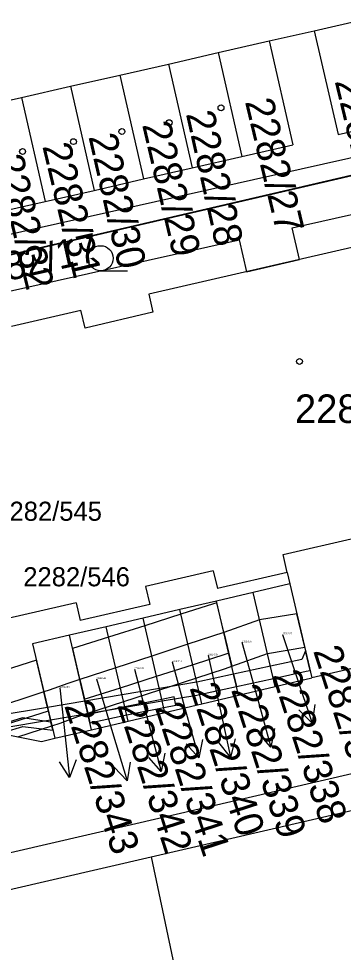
# Model space of a CAD drawing. Extents: x -785744 to -782822, y -1067550 to -1063910.
# Drawn here: x -783821.3 to -783802, y -1065981 to -1065925.3 of the extents above; entities that cross this region are included whole.
import ezdxf

# ---------------------------------------------------------------- set-up
doc = ezdxf.new("R2010")
doc.units = 0
for name, color, linetype in [('Hranice parcel', 7, 'Continuous'), ('Parcelní čísla', 7, 'Continuous'), ('Pop_ČP_popisy', 7, 'Continuous'), ('Vnitřní kresba', 7, 'Continuous'), ('Věcná břemena k části', 7, 'Continuous'), ('Značky budov', 7, 'Continuous'), ('Značky kultur', 7, 'Continuous')]:
    doc.layers.add(name, color=color, linetype=linetype)

msp = doc.modelspace()

# ---------------------------------------------------------------- linework, layer by layer
at = {"layer": 'Hranice parcel'}
for p, q in [((-783830.47, -1065941.37), (-783784.86, -1065930.76)), ((-783805.3, -1065958.32), (-783805.14, -1065959.01)), ((-783805.14, -1065959.01), (-783807.33, -1065959.52)), ((-783807.33, -1065959.52), (-783809.52, -1065960.03)), ((-783806.02, -1065965.13), (-783807.33, -1065959.52)), ((-783809.52, -1065960.03), (-783811.71, -1065960.54)), ((-783808.21, -1065965.65), (-783809.52, -1065960.03)), ((-783811.71, -1065960.54), (-783813.9, -1065961.05)), ((-783810.4, -1065966.16), (-783811.71, -1065960.54)), ((-783813.9, -1065961.05), (-783816.1, -1065961.56)), ((-783812.59, -1065966.68), (-783813.9, -1065961.05)), ((-783816.1, -1065961.56), (-783818.29, -1065962.07)), ((-783814.78, -1065967.19), (-783816.1, -1065961.56)), ((-783818.29, -1065962.07), (-783820.48, -1065962.58)), ((-783816.97, -1065967.71), (-783818.29, -1065962.07)), ((-783820.48, -1065962.58), (-783819.16, -1065968.22)), ((-783819.96, -1065968.41), (-783819.16, -1065968.22))]:
    msp.add_line(p, q, dxfattribs=at)
for points in [[(-783803.69, -1065925.99), (-783800.68, -1065925.3)], [(-783806.38, -1065926.6), (-783803.69, -1065925.99)], [(-783803.69, -1065925.99), (-783802.27, -1065932.18)], [(-783809.42, -1065927.3), (-783806.38, -1065926.6)], [(-783806.38, -1065926.6), (-783804.96, -1065932.8)], [(-783812.39, -1065927.98), (-783809.42, -1065927.3)], [(-783809.42, -1065927.3), (-783808, -1065933.5)], [(-783815.29, -1065928.64), (-783812.39, -1065927.98)], [(-783812.39, -1065927.98), (-783810.97, -1065934.18)], [(-783818.23, -1065929.31), (-783815.29, -1065928.64)], [(-783815.29, -1065928.64), (-783813.87, -1065934.84)], [(-783821.15, -1065929.98), (-783818.23, -1065929.31)], [(-783818.23, -1065929.31), (-783816.81, -1065935.52)], [(-783824.07, -1065930.64), (-783821.15, -1065929.98)], [(-783821.15, -1065929.98), (-783819.73, -1065936.18)], [(-783802.27, -1065932.18), (-783799.26, -1065931.51)], [(-783808, -1065933.5), (-783804.96, -1065932.8)], [(-783810.97, -1065934.18), (-783808, -1065933.5)], [(-783813.87, -1065934.84), (-783810.97, -1065934.18)], [(-783816.81, -1065935.52), (-783813.87, -1065934.84)], [(-783819.73, -1065936.18), (-783816.81, -1065935.52)], [(-783822.65, -1065936.85), (-783819.73, -1065936.18)], [(-783800.93, -1065938.81), (-783813.56, -1065941.72)], [(-783813.56, -1065941.72), (-783813.31, -1065942.79)], [(-783821.74, -1065943.63), (-783817.6, -1065942.67)], [(-783817.35, -1065943.74), (-783817.6, -1065942.67)], [(-783813.31, -1065942.79), (-783817.35, -1065943.74)], [(-783813.42, -1065975.3), (-783722.57, -1065954.25)], [(-783809.71, -1065958.22), (-783813.75, -1065959.16)], [(-783809.71, -1065958.22), (-783809.46, -1065959.29)], [(-783805.3, -1065958.32), (-783809.46, -1065959.29)], [(-783813.75, -1065959.16), (-783813.5, -1065960.23)], [(-783805.14, -1065959.01), (-783803.83, -1065964.62)], [(-783817.89, -1065960.13), (-783821.95, -1065961.08)], [(-783817.89, -1065960.13), (-783817.64, -1065961.2)], [(-783813.5, -1065960.23), (-783817.64, -1065961.2)], [(-783799.62, -1065963.63), (-783803.83, -1065964.62)], [(-783806.02, -1065965.13), (-783803.83, -1065964.62)], [(-783808.21, -1065965.65), (-783806.02, -1065965.13)], [(-783810.4, -1065966.16), (-783808.21, -1065965.65)], [(-783812.59, -1065966.68), (-783810.4, -1065966.16)], [(-783814.78, -1065967.19), (-783812.59, -1065966.68)], [(-783816.97, -1065967.71), (-783814.78, -1065967.19)], [(-783821.85, -1065968.04), (-783819.96, -1065968.41)], [(-783819.16, -1065968.22), (-783816.97, -1065967.71)], [(-783830.44, -1065979.24), (-783813.42, -1065975.3)], [(-783813.42, -1065975.3), (-783811.29, -1065985.39)]]:
    msp.add_lwpolyline(points, dxfattribs=at)
at = {"layer": 'Pop_ČP_popisy'}
for p, q in [((-783804.76, -1065964.47), (-783803.811, -1065967.316)), ((-783807.07, -1065965.85), (-783806.272, -1065968.742)), ((-783811.38, -1065966.5), (-783810.576, -1065969.39)), ((-783809.33, -1065966.41), (-783808.686, -1065969.34)), ((-783813.58, -1065967.3), (-783812.824, -1065970.203)), ((-783818.6, -1065967.58), (-783818.277, -1065970.563)), ((-783815.71, -1065967.88), (-783814.854, -1065970.755))]:
    msp.add_line(p, q, dxfattribs=at)
for points in [[(-783808, -1065962.49), (-783807.07, -1065965.85)], [(-783805.58, -1065962.02), (-783804.76, -1065964.47)], [(-783810.02, -1065963.27), (-783809.33, -1065966.41)], [(-783814.41, -1065964.09), (-783813.58, -1065967.3)], [(-783812.17, -1065963.66), (-783811.38, -1065966.5)], [(-783816.67, -1065964.68), (-783815.71, -1065967.88)], [(-783818.86, -1065965.2), (-783818.6, -1065967.58)], [(-783803.653, -1065966.209), (-783803.811, -1065967.316), (-783804.602, -1065966.525)], [(-783806.056, -1065967.645), (-783806.272, -1065968.742), (-783807.02, -1065967.911)], [(-783810.362, -1065968.293), (-783810.576, -1065969.39), (-783811.326, -1065968.561)], [(-783808.412, -1065968.256), (-783808.686, -1065969.34), (-783809.389, -1065968.471)], [(-783812.592, -1065969.109), (-783812.824, -1065970.203), (-783813.56, -1065969.361)], [(-783817.887, -1065969.514), (-783818.277, -1065970.563), (-783818.881, -1065969.622)], [(-783814.66, -1065969.654), (-783814.854, -1065970.755), (-783815.618, -1065969.94)]]:
    msp.add_lwpolyline(points, dxfattribs=at)
at = {"layer": 'Vnitřní kresba'}
for points in [[(-783830.92, -1065977.15), (-783723.05, -1065952.16)], [(-783805.55, -1065957.25), (-783801.23, -1065956.25)], [(-783805.3, -1065958.32), (-783805.55, -1065957.25)]]:
    msp.add_lwpolyline(points, dxfattribs=at)
at = {"layer": 'Věcná břemena k části'}
for p, q in [((-783805, -1065937.75), (-783785.3, -1065933.34)), ((-783804.58, -1065939.65), (-783805, -1065937.75)), ((-783831.08, -1065943.6), (-783808.17, -1065938.47)), ((-783808.17, -1065938.47), (-783807.74, -1065940.38)), ((-783807.74, -1065940.38), (-783804.58, -1065939.65))]:
    msp.add_line(p, q, dxfattribs=at)
for points in [[(-783845.18, -1065944.79), (-783748.46, -1065922.3)], [(-783786.08, -1065930.14), (-783807.31, -1065934.89)], [(-783784.86, -1065930.76), (-783845.18, -1065944.79)], [(-783807.31, -1065934.89), (-783831.86, -1065940.4)], [(-783809.69, -1065960.19), (-783811.65, -1065960.81)], [(-783809.49, -1065960.14), (-783809.69, -1065960.19)], [(-783808.79, -1065963.15), (-783809.49, -1065960.14)], [(-783811.65, -1065960.81), (-783813.8, -1065961.5)], [(-783804.73, -1065960.79), (-783806.95, -1065961.16)], [(-783804.26, -1065962.78), (-783804.73, -1065960.79)], [(-783806.95, -1065961.16), (-783809.08, -1065961.9)], [(-783813.8, -1065961.5), (-783815.95, -1065962.19)], [(-783809.08, -1065961.9), (-783811.23, -1065962.61)], [(-783808.61, -1065963.91), (-783809.08, -1065961.9)], [(-783809.08, -1065961.9), (-783808.61, -1065963.91)], [(-783815.95, -1065962.19), (-783818.1, -1065962.87)], [(-783818.1, -1065962.87), (-783817.4, -1065965.89)], [(-783811.23, -1065962.61), (-783813.37, -1065963.31)], [(-783806.48, -1065963.16), (-783804.26, -1065962.78)], [(-783804.21, -1065963.01), (-783804.43, -1065963.51)], [(-783803.93, -1065964.17), (-783804.21, -1065963.01)], [(-783820.25, -1065963.56), (-783824.63, -1065964.96)], [(-783819.54, -1065966.58), (-783820.25, -1065963.56)], [(-783813.37, -1065963.31), (-783815.52, -1065964.01)], [(-783810.94, -1065963.83), (-783808.89, -1065963.17)], [(-783808.89, -1065963.17), (-783808.79, -1065963.15)], [(-783808.61, -1065963.91), (-783806.48, -1065963.16)], [(-783804.43, -1065963.51), (-783806.3, -1065963.92)], [(-783815.52, -1065964.01), (-783817.67, -1065964.72)], [(-783813.09, -1065964.52), (-783810.94, -1065963.83)], [(-783810.76, -1065964.63), (-783808.99, -1065964.05)], [(-783808.99, -1065964.05), (-783808.61, -1065963.91)], [(-783806.3, -1065963.92), (-783808.5, -1065964.4)], [(-783804.18, -1065964.22), (-783803.93, -1065964.17)], [(-783817.67, -1065964.72), (-783818.39, -1065964.95)], [(-783817.67, -1065964.72), (-783817.2, -1065966.73)], [(-783817.2, -1065966.73), (-783817.67, -1065964.72)], [(-783815.24, -1065965.21), (-783813.09, -1065964.52)], [(-783812.9, -1065965.33), (-783810.76, -1065964.63)], [(-783808.5, -1065964.4), (-783810.7, -1065964.87)], [(-783808.5, -1065964.4), (-783808.33, -1065965.13)], [(-783808.33, -1065965.13), (-783808.5, -1065964.4)], [(-783808.33, -1065965.13), (-783806.13, -1065964.65)], [(-783806.13, -1065964.65), (-783804.18, -1065964.22)], [(-783818.39, -1065964.95), (-783819.5, -1065965.35)], [(-783817.4, -1065965.89), (-783815.24, -1065965.21)], [(-783812.92, -1065965.25), (-783815.15, -1065965.63)], [(-783810.83, -1065964.9), (-783812.92, -1065965.25)], [(-783810.7, -1065964.87), (-783810.83, -1065964.9)], [(-783810.53, -1065965.6), (-783808.33, -1065965.13)], [(-783819.81, -1065965.45), (-783823.13, -1065966.54)], [(-783819.5, -1065965.35), (-783819.81, -1065965.45)], [(-783819.59, -1065966.38), (-783819.81, -1065965.45)], [(-783819.81, -1065965.45), (-783819.34, -1065967.47)], [(-783815.15, -1065965.63), (-783817.37, -1065966)], [(-783815.05, -1065966.03), (-783812.9, -1065965.33)], [(-783812.05, -1065965.75), (-783812.77, -1065965.9)], [(-783812.75, -1065965.99), (-783810.69, -1065965.64)], [(-783811.95, -1065966.24), (-783812.05, -1065965.75)], [(-783810.69, -1065965.64), (-783810.53, -1065965.6)], [(-783819.59, -1065966.38), (-783822.61, -1065966.89)], [(-783817.37, -1065966), (-783819.59, -1065966.38)], [(-783819.54, -1065966.58), (-783819.59, -1065966.38)], [(-783819.59, -1065966.38), (-783819.42, -1065967.11)], [(-783819.54, -1065966.58), (-783819.59, -1065966.38)], [(-783817.2, -1065966.74), (-783817.37, -1065966)], [(-783817.37, -1065966), (-783817.2, -1065966.74)], [(-783817.2, -1065966.73), (-783815.05, -1065966.03)], [(-783817.2, -1065966.74), (-783814.97, -1065966.36)], [(-783814.98, -1065966.35), (-783817.18, -1065966.8)], [(-783812.77, -1065965.9), (-783814.98, -1065966.35)], [(-783814.97, -1065966.36), (-783812.75, -1065965.99)], [(-783814.86, -1065966.83), (-783812.66, -1065966.38)], [(-783812.66, -1065966.38), (-783811.95, -1065966.24)], [(-783822.49, -1065967.52), (-783819.54, -1065966.58)], [(-783819.42, -1065967.11), (-783819.54, -1065966.58)], [(-783819.42, -1065967.11), (-783819.54, -1065966.58)], [(-783819.42, -1065967.11), (-783817.2, -1065966.74)], [(-783818.84, -1065967.31), (-783817.79, -1065966.93)], [(-783817.79, -1065966.93), (-783817.2, -1065966.73)], [(-783817.18, -1065966.8), (-783817.07, -1065967.29)], [(-783817.07, -1065967.29), (-783814.86, -1065966.83)], [(-783821.08, -1065967), (-783822.58, -1065967.45)], [(-783822.38, -1065967.61), (-783819.42, -1065967.11)], [(-783822.11, -1065967.83), (-783821.06, -1065967.52)], [(-783821.37, -1065968.13), (-783819.34, -1065967.47)], [(-783819.39, -1065967.25), (-783821.08, -1065967)], [(-783821.06, -1065967.52), (-783819.27, -1065967.74)], [(-783819.39, -1065967.25), (-783819.42, -1065967.11)], [(-783819.27, -1065967.74), (-783819.39, -1065967.25)], [(-783819.34, -1065967.47), (-783819.39, -1065967.25)], [(-783819.34, -1065967.47), (-783818.84, -1065967.31)]]:
    msp.add_lwpolyline(points, dxfattribs=at)
at = {"layer": 'Značky budov'}
for centre in [(-783809.25, -1065930.59), (-783815.16, -1065932.01), (-783812.34, -1065931.48), (-783818.05, -1065932.61), (-783821.08, -1065933.2), (-783804.57, -1065945.73)]:
    msp.add_circle(centre, 0.175, dxfattribs=at)
at = {"layer": 'Značky kultur'}
msp.add_line((-783816.43, -1065940.32), (-783814.83, -1065940.32), dxfattribs=at)
msp.add_circle((-783816.43, -1065939.57), 0.75, dxfattribs=at)

# ---------------------------------------------------------------- texts
at = {"layer": 'Parcelní čísla'}
for s, rotation, p in [('2282/26', 283.5358, (-783802.48, -1065929)), ('2282/27', 283.4908, (-783807.83, -1065930.22)), ('2282/28', 282.6212, (-783811.35, -1065930.95)), ('2282/29', 283.2245, (-783813.96, -1065931.6)), ('2282/30', 282.843, (-783817.16, -1065932.31)), ('2282/31', 283.4437, (-783819.91, -1065932.88)), ('2282/32', 283.5, (-783822.74, -1065933.58)), ('2282/17', 12.6, (-783824.45, -1065941.49))]:
    msp.add_text(s, height=1.7, rotation=rotation, dxfattribs=at).set_placement(p)
for s, height, p in [('2282/187', 1.7, (-783804.84, -1065949.4)), ('2282/337', 0.1, (-783805.58, -1065962.02)), ('2282/338', 0.1, (-783808, -1065962.49)), ('2282/340', 0.1, (-783812.17, -1065963.66)), ('2282/339', 0.1, (-783810.02, -1065963.27)), ('2282/341', 0.1, (-783814.41, -1065964.09)), ('2282/342', 0.1, (-783816.67, -1065964.68)), ('2282/343', 0.1, (-783818.86, -1065965.2))]:
    msp.add_text(s, height=height, dxfattribs=at).set_placement(p)
at = {"layer": 'Pop_ČP_popisy'}
for s, p in [('2282/545', (-783822.707, -1065955.24)), ('2282/546', (-783821.039, -1065959.15))]:
    msp.add_text(s, height=1.14, dxfattribs=at).set_placement(p)
for s, p in [('2282/337', (-783803.768, -1065962.997)), ('2282/338', (-783806.221, -1065964.446)), ('2282/340', (-783811.137, -1065965.201)), ('2282/339', (-783808.66, -1065965.32)), ('2282/343', (-783818.61, -1065966.27)), ('2282/342', (-783815.453, -1065966.242)), ('2282/341', (-783813.203, -1065966.38))]:
    msp.add_text(s, height=1.7, rotation=288, dxfattribs=at).set_placement(p)

doc.saveas('drawing.dxf')
